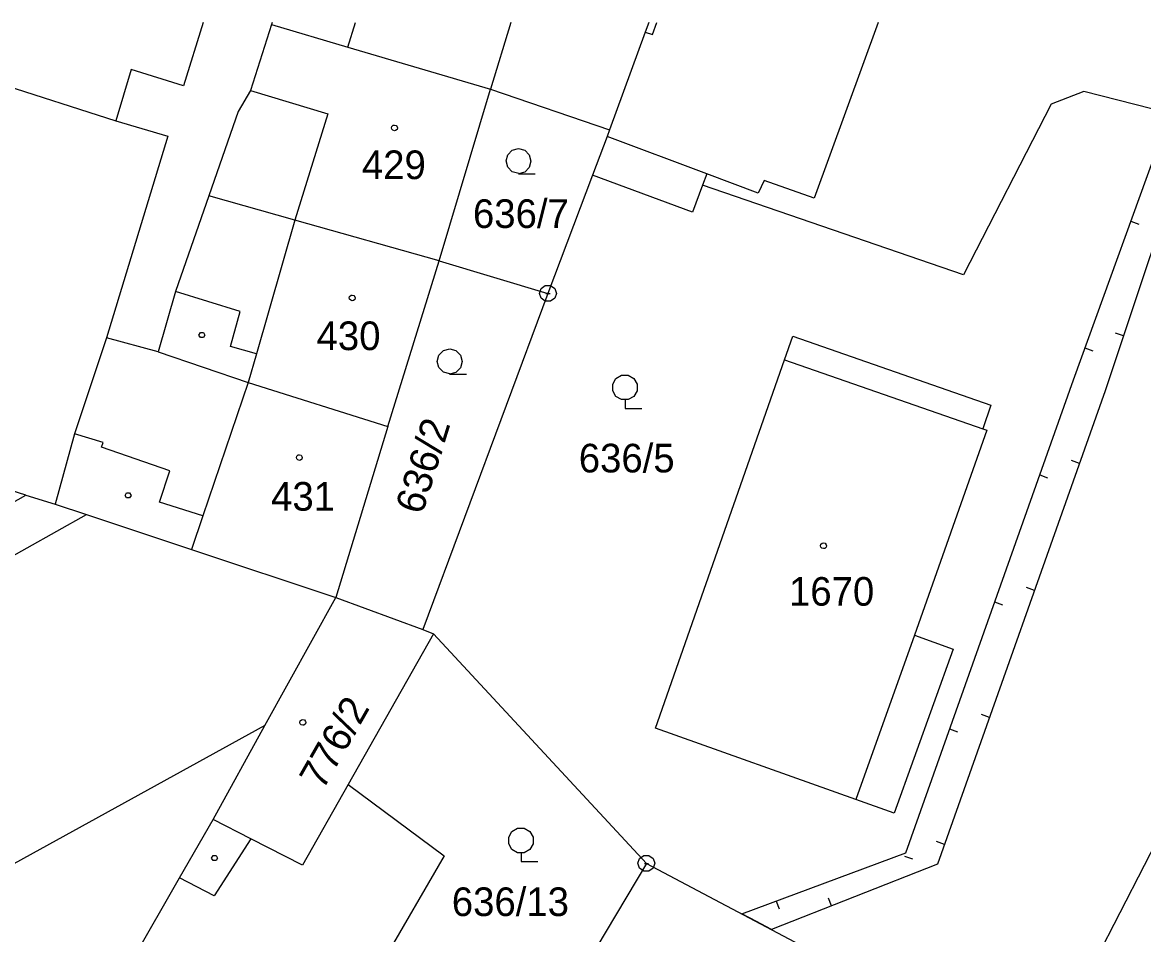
# Model space of a CAD drawing. Extents: x -777309 to -774195, y -1144706 to -1143600.
# Drawn here: x -774451.7 to -774385.2, y -1144254.1 to -1144200 of the extents above; entities that cross this region are included whole.
import ezdxf

# ---------------------------------------------------------------- set-up
doc = ezdxf.new("R2010")
doc.units = 0
for name, color, linetype in [('1', 7, 'Continuous'), ('12', 7, 'Continuous'), ('13', 7, 'Continuous'), ('2', 7, 'Continuous'), ('3', 7, 'Continuous'), ('4', 7, 'Continuous'), ('5', 7, 'Continuous'), ('8', 7, 'Continuous')]:
    doc.layers.add(name, color=color, linetype=linetype)

msp = doc.modelspace()

# ---------------------------------------------------------------- linework, layer by layer
at = {"layer": '1'}
for p, q in [((-774441.011, -1144200), (-774442.17, -1144203.76)), ((-774436.95, -1144200.13), (-774438.19, -1144204.04)), ((-774436.911, -1144200), (-774436.95, -1144200.13)), ((-774436.95, -1144200.13), (-774432.42, -1144201.46)), ((-774414.561, -1144200), (-774414.77, -1144200.57)), ((-774414.77, -1144200.57), (-774416.89, -1144206.38)), ((-774432.42, -1144201.46), (-774423.95, -1144203.96)), ((-774445.28, -1144202.8), (-774446.18, -1144205.85)), ((-774442.17, -1144203.76), (-774445.28, -1144202.8)), ((-774453.78, -1144203.41), (-774446.18, -1144205.85)), ((-774438.19, -1144204.04), (-774438.92, -1144205.29)), ((-774427, -1144214.16), (-774423.95, -1144203.96)), ((-774423.95, -1144203.96), (-774416.89, -1144206.38)), ((-774388.74, -1144204.1), (-774390.68, -1144204.85)), ((-774380.23, -1144206.29), (-774388.74, -1144204.1)), ((-774390.68, -1144204.85), (-774395.88, -1144214.98)), ((-774438.92, -1144205.29), (-774440.66, -1144210.29)), ((-774446.18, -1144205.85), (-774443.11, -1144206.76)), ((-774443.11, -1144206.76), (-774446.75, -1144218.73)), ((-774417.03, -1144206.77), (-774417.89, -1144209.06)), ((-774416.89, -1144206.38), (-774417.03, -1144206.77)), ((-774417.89, -1144209.06), (-774420.54, -1144216.09)), ((-774411.97, -1144211.27), (-774417.89, -1144209.06)), ((-774440.66, -1144210.29), (-774442.65, -1144215.98)), ((-774435.56, -1144211.73), (-774440.66, -1144210.29)), ((-774411.37, -1144209.66), (-774411.97, -1144211.27)), ((-774395.88, -1144214.98), (-774411.37, -1144209.66)), ((-774427, -1144214.16), (-774435.56, -1144211.73)), ((-774430.05, -1144223.98), (-774427, -1144214.16)), ((-774427, -1144214.16), (-774420.54, -1144216.09)), ((-774442.65, -1144215.98), (-774443.67, -1144219.56)), ((-774420.54, -1144216.09), (-774427.97, -1144236.04)), ((-774446.75, -1144218.73), (-774448.63, -1144224.42)), ((-774443.67, -1144219.56), (-774446.75, -1144218.73)), ((-774406.5, -1144220.02), (-774406.01, -1144218.62)), ((-774406.01, -1144218.62), (-774394.25, -1144222.72)), ((-774443.67, -1144219.56), (-774438.33, -1144221.38)), ((-774414.17, -1144241.89), (-774406.5, -1144220.02)), ((-774438.33, -1144221.38), (-774430.05, -1144223.98)), ((-774394.25, -1144222.72), (-774394.74, -1144224.12)), ((-774430.05, -1144223.98), (-774433.14, -1144234.13)), ((-774394.5, -1144224.21), (-774398.78, -1144236.37)), ((-774394.74, -1144224.12), (-774394.5, -1144224.21)), ((-774448.63, -1144224.42), (-774449.78, -1144228.59)), ((-774449.78, -1144228.59), (-774447.92, -1144229.21)), ((-774471.92, -1144242.66), (-774447.92, -1144229.21)), ((-774447.92, -1144229.21), (-774444.25, -1144230.43)), ((-774444.25, -1144230.43), (-774441.69, -1144231.28)), ((-774441.69, -1144231.28), (-774433.14, -1144234.13)), ((-774391.36, -1144262.12), (-774376.62, -1144233.39)), ((-774437.34, -1144241.73), (-774433.14, -1144234.13)), ((-774433.14, -1144234.13), (-774427.97, -1144236.04)), ((-774427.97, -1144236.04), (-774427.33, -1144236.28)), ((-774427.33, -1144236.28), (-774432.4, -1144245.24)), ((-774414.7, -1144249.92), (-774427.33, -1144236.28)), ((-774398.78, -1144236.37), (-774396.5, -1144237.19)), ((-774396.5, -1144237.19), (-774399.99, -1144246.94)), ((-774437.34, -1144241.73), (-774466.49, -1144257.77)), ((-774440.42, -1144247.3), (-774437.34, -1144241.73)), ((-774402.27, -1144246.13), (-774414.17, -1144241.89)), ((-774432.4, -1144245.24), (-774426.71, -1144249.47)), ((-774399.99, -1144246.94), (-774402.27, -1144246.13)), ((-774442.41, -1144250.77), (-774440.42, -1144247.3)), ((-774426.71, -1144249.47), (-774433.97, -1144262.01)), ((-774414.7, -1144249.92), (-774405.23, -1144254.92)), ((-774445.15, -1144255.57), (-774442.41, -1144250.77))]:
    msp.add_line(p, q, dxfattribs=at)
msp.add_lwpolyline([(-774414.7, -1144249.92), (-774424.27, -1144265.99), (-774426.97, -1144266.2)], dxfattribs=at)
at = {"layer": '12'}
for p, q in [((-774436.95, -1144200.13), (-774438.19, -1144204.04)), ((-774436.95, -1144200.13), (-774432.42, -1144201.46)), ((-774432.42, -1144201.46), (-774431.959, -1144200)), ((-774422.748, -1144200), (-774423.95, -1144203.96)), ((-774432.42, -1144201.46), (-774423.95, -1144203.96)), ((-774432.42, -1144201.46), (-774423.95, -1144203.96)), ((-774438.19, -1144204.04), (-774433.6, -1144205.43)), ((-774427, -1144214.16), (-774423.95, -1144203.96)), ((-774433.6, -1144205.43), (-774435.56, -1144211.73)), ((-774435.56, -1144211.73), (-774437.84, -1144219.67)), ((-774427, -1144214.16), (-774435.56, -1144211.73)), ((-774427, -1144214.16), (-774435.56, -1144211.73)), ((-774430.05, -1144223.98), (-774427, -1144214.16)), ((-774437.84, -1144219.67), (-774438.33, -1144221.38)), ((-774414.17, -1144241.89), (-774406.5, -1144220.02)), ((-774406.5, -1144220.02), (-774394.74, -1144224.12)), ((-774438.33, -1144221.38), (-774441.02, -1144229.29)), ((-774438.33, -1144221.38), (-774430.05, -1144223.98)), ((-774438.33, -1144221.38), (-774430.05, -1144223.98)), ((-774430.05, -1144223.98), (-774433.14, -1144234.13)), ((-774394.5, -1144224.21), (-774398.78, -1144236.37)), ((-774394.74, -1144224.12), (-774394.5, -1144224.21)), ((-774441.02, -1144229.29), (-774441.69, -1144231.28)), ((-774441.69, -1144231.28), (-774433.14, -1144234.13)), ((-774437.34, -1144241.73), (-774433.14, -1144234.13)), ((-774433.14, -1144234.13), (-774427.97, -1144236.04)), ((-774427.97, -1144236.04), (-774427.33, -1144236.28)), ((-774427.33, -1144236.28), (-774432.4, -1144245.24)), ((-774398.78, -1144236.37), (-774402.27, -1144246.13)), ((-774440.42, -1144247.3), (-774437.34, -1144241.73)), ((-774402.27, -1144246.13), (-774414.17, -1144241.89)), ((-774432.4, -1144245.24), (-774435.1, -1144250.02)), ((-774438.17, -1144248.45), (-774440.42, -1144247.3)), ((-774435.1, -1144250.02), (-774438.17, -1144248.45))]:
    msp.add_line(p, q, dxfattribs=at)
at = {"layer": '13'}
for p, q in [((-774385.945, -1144211.8), (-774385.475, -1144211.971)), ((-774386.384, -1144218.609), (-774386.859, -1144218.451)), ((-774388.674, -1144219.32), (-774388.204, -1144219.491)), ((-774388.995, -1144226.171), (-774389.466, -1144226.004)), ((-774391.361, -1144226.856), (-774390.889, -1144227.023)), ((-774391.668, -1144233.711), (-774392.14, -1144233.544)), ((-774394.033, -1144234.396), (-774393.561, -1144234.564)), ((-774394.342, -1144241.251), (-774394.813, -1144241.084)), ((-774396.705, -1144241.937), (-774396.233, -1144242.104)), ((-774397.015, -1144248.791), (-774397.487, -1144248.624)), ((-774399.376, -1144249.478), (-774398.905, -1144249.645)), ((-774406.994, -1144252.149), (-774406.82, -1144252.618)), ((-774403.718, -1144252.439), (-774403.901, -1144251.974))]:
    msp.add_line(p, q, dxfattribs=at)
msp.add_lwpolyline([(-774382.12, -1144205.8), (-774387.47, -1144221.87), (-774397.43, -1144249.96), (-774407.27, -1144253.84), (-774408.16, -1144253.37), (-774409.04, -1144252.91), (-774399.31, -1144249.29), (-774389.36, -1144221.21), (-774383.63, -1144205.42)], dxfattribs=at)
at = {"layer": '3'}
for points in [[(-774422.28, -1144208.96), (-774422.66, -1144208.86), (-774422.93, -1144208.59), (-774423.03, -1144208.22), (-774422.93, -1144207.85), (-774422.66, -1144207.58), (-774422.29, -1144207.48), (-774421.92, -1144207.58), (-774421.65, -1144207.85), (-774421.55, -1144208.23), (-774421.65, -1144208.61), (-774421.92, -1144208.88), (-774422.3, -1144208.98), (-774421.3, -1144208.98)], [(-774426.36, -1144220.86), (-774426.74, -1144220.76), (-774427.01, -1144220.49), (-774427.11, -1144220.12), (-774427.01, -1144219.75), (-774426.74, -1144219.48), (-774426.37, -1144219.38), (-774426, -1144219.48), (-774425.73, -1144219.75), (-774425.63, -1144220.13), (-774425.73, -1144220.51), (-774426, -1144220.78), (-774426.38, -1144220.88), (-774425.38, -1144220.88)], [(-774415.98, -1144222.39), (-774416.17, -1144222.39), (-774416.51, -1144222.2), (-774416.7, -1144221.86), (-774416.7, -1144221.47), (-774416.51, -1144221.13), (-774416.17, -1144220.94), (-774415.78, -1144220.94), (-774415.44, -1144221.13), (-774415.25, -1144221.47), (-774415.25, -1144221.86), (-774415.44, -1144222.2), (-774415.78, -1144222.39), (-774415.97, -1144222.39), (-774415.97, -1144222.92), (-774414.97, -1144222.92)], [(-774422.15, -1144249.28), (-774422.34, -1144249.28), (-774422.68, -1144249.09), (-774422.87, -1144248.75), (-774422.87, -1144248.36), (-774422.68, -1144248.02), (-774422.34, -1144247.83), (-774421.95, -1144247.83), (-774421.61, -1144248.02), (-774421.42, -1144248.36), (-774421.42, -1144248.75), (-774421.61, -1144249.09), (-774421.95, -1144249.28), (-774422.14, -1144249.28), (-774422.14, -1144249.81), (-774421.14, -1144249.81)]]:
    msp.add_lwpolyline(points, dxfattribs=at)
at = {"layer": '4'}
for p, q in [((-774432.42, -1144201.46), (-774431.959, -1144200)), ((-774422.748, -1144200), (-774423.95, -1144203.96)), ((-774414.34, -1144200.72), (-774414.078, -1144200)), ((-774400.944, -1144200), (-774404.74, -1144210.44)), ((-774414.77, -1144200.57), (-774414.34, -1144200.72)), ((-774438.19, -1144204.04), (-774433.6, -1144205.43)), ((-774433.6, -1144205.43), (-774435.56, -1144211.73)), ((-774411.11, -1144208.98), (-774417.03, -1144206.77)), ((-774411.11, -1144208.98), (-774411.37, -1144209.66)), ((-774408.06, -1144210.14), (-774411.11, -1144208.98)), ((-774407.71, -1144209.39), (-774408.06, -1144210.14)), ((-774404.74, -1144210.44), (-774407.71, -1144209.39)), ((-774435.56, -1144211.73), (-774437.84, -1144219.67)), ((-774438.81, -1144217.16), (-774442.65, -1144215.98)), ((-774439.38, -1144219.23), (-774438.81, -1144217.16)), ((-774437.84, -1144219.67), (-774439.38, -1144219.23)), ((-774437.84, -1144219.67), (-774438.33, -1144221.38)), ((-774406.5, -1144220.02), (-774394.74, -1144224.12)), ((-774438.33, -1144221.38), (-774441.02, -1144229.29)), ((-774446.94, -1144224.93), (-774448.63, -1144224.42)), ((-774447.04, -1144225.22), (-774446.94, -1144224.93)), ((-774451.53, -1144228.05), (-774460.67, -1144225.23)), ((-774442.98, -1144226.62), (-774447.04, -1144225.22)), ((-774443.6, -1144228.48), (-774442.98, -1144226.62)), ((-774473.18, -1144240.41), (-774451.53, -1144228.05)), ((-774451.53, -1144228.05), (-774449.78, -1144228.59)), ((-774441.02, -1144229.29), (-774443.6, -1144228.48)), ((-774441.02, -1144229.29), (-774441.69, -1144231.28)), ((-774398.78, -1144236.37), (-774402.27, -1144246.13)), ((-774432.4, -1144245.24), (-774435.1, -1144250.02)), ((-774438.17, -1144248.45), (-774440.42, -1144247.3)), ((-774438.17, -1144248.45), (-774440.35, -1144251.85)), ((-774435.1, -1144250.02), (-774438.17, -1144248.45)), ((-774440.35, -1144251.85), (-774442.41, -1144250.77))]:
    msp.add_line(p, q, dxfattribs=at)
at = {"layer": '5'}
for points in [[(-774429.65, -1144206.09), (-774429.55, -1144206.11), (-774429.5, -1144206.2), (-774429.48, -1144206.26), (-774429.5, -1144206.35), (-774429.58, -1144206.42), (-774429.65, -1144206.43), (-774429.74, -1144206.4), (-774429.8, -1144206.34), (-774429.82, -1144206.26), (-774429.8, -1144206.17), (-774429.72, -1144206.1)], [(-774432.16, -1144216.18), (-774432.06, -1144216.2), (-774432.01, -1144216.29), (-774431.99, -1144216.35), (-774432.01, -1144216.44), (-774432.09, -1144216.51), (-774432.16, -1144216.52), (-774432.25, -1144216.49), (-774432.31, -1144216.43), (-774432.33, -1144216.35), (-774432.31, -1144216.26), (-774432.23, -1144216.19)], [(-774440.99, -1144218.41), (-774440.9, -1144218.56), (-774440.99, -1144218.71), (-774441.17, -1144218.71), (-774441.26, -1144218.56), (-774441.17, -1144218.41)], [(-774435.29, -1144225.66), (-774435.19, -1144225.68), (-774435.14, -1144225.77), (-774435.12, -1144225.83), (-774435.14, -1144225.92), (-774435.22, -1144225.99), (-774435.29, -1144226), (-774435.38, -1144225.97), (-774435.44, -1144225.91), (-774435.46, -1144225.83), (-774435.44, -1144225.74), (-774435.36, -1144225.67)], [(-774445.37, -1144227.92), (-774445.28, -1144228.07), (-774445.37, -1144228.22), (-774445.55, -1144228.22), (-774445.64, -1144228.07), (-774445.55, -1144227.92)], [(-774404.19, -1144230.89), (-774404.09, -1144230.91), (-774404.04, -1144231), (-774404.02, -1144231.06), (-774404.04, -1144231.15), (-774404.12, -1144231.22), (-774404.19, -1144231.23), (-774404.28, -1144231.2), (-774404.34, -1144231.14), (-774404.36, -1144231.06), (-774404.34, -1144230.97), (-774404.26, -1144230.9)], [(-774435.09, -1144241.38), (-774434.99, -1144241.4), (-774434.94, -1144241.49), (-774434.92, -1144241.55), (-774434.94, -1144241.64), (-774435.02, -1144241.71), (-774435.09, -1144241.72), (-774435.18, -1144241.69), (-774435.24, -1144241.63), (-774435.26, -1144241.55), (-774435.24, -1144241.46), (-774435.16, -1144241.39)], [(-774440.24, -1144249.45), (-774440.15, -1144249.6), (-774440.24, -1144249.75), (-774440.42, -1144249.75), (-774440.51, -1144249.6), (-774440.42, -1144249.45)]]:
    msp.add_lwpolyline(points, close=True, dxfattribs=at)
at = {"layer": '8'}
for p, q in [((-774420.66, -1144216.09), (-774420.42, -1144216.09)), ((-774414.82, -1144249.92), (-774414.58, -1144249.92))]:
    msp.add_line(p, q, dxfattribs=at)
for points in [[(-774420.39, -1144215.61), (-774420.14, -1144215.79), (-774420.04, -1144216.08), (-774420.14, -1144216.37), (-774420.39, -1144216.55), (-774420.7, -1144216.55), (-774420.95, -1144216.37), (-774421.05, -1144216.08), (-774420.95, -1144215.79), (-774420.7, -1144215.61)], [(-774414.55, -1144249.44), (-774414.3, -1144249.62), (-774414.2, -1144249.91), (-774414.3, -1144250.2), (-774414.55, -1144250.38), (-774414.86, -1144250.38), (-774415.11, -1144250.2), (-774415.21, -1144249.91), (-774415.11, -1144249.62), (-774414.86, -1144249.44)]]:
    msp.add_lwpolyline(points, close=True, dxfattribs=at)

# ---------------------------------------------------------------- texts
at = {"layer": '2'}
for s, p in [('429', (-774431.583, -1144209.3)), ('636/7', (-774424.993, -1144212.2)), ('430', (-774434.273, -1144219.45)), ('636/5', (-774418.713, -1144226.71)), ('431', (-774436.973, -1144228.98)), ('1670', (-774406.237, -1144234.62)), ('636/13', (-774426.248, -1144253.04))]:
    msp.add_text(s, height=1.7, dxfattribs=at).set_placement(p)
for s, rotation, p in [('636/2', 72.76564, (-774428.004, -1144229.269)), ('776/2', 60.27516, (-774433.902, -1144245.614))]:
    msp.add_text(s, height=1.7, rotation=rotation, dxfattribs=at).set_placement(p)

doc.saveas('drawing.dxf')
